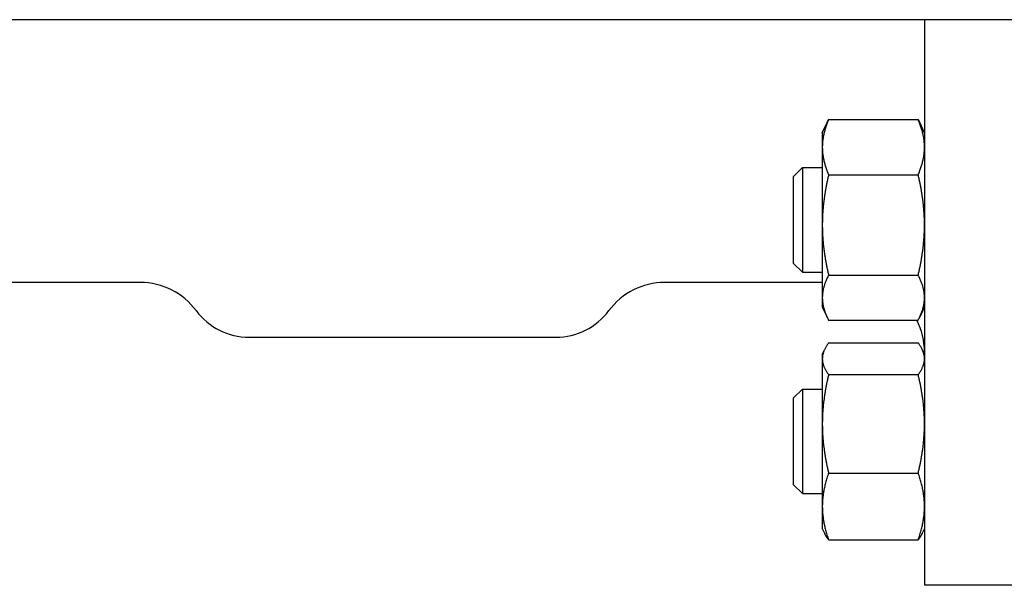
# Model space of a CAD drawing. Header units: inches. Extents: x 24 to 1128, y -69 to 748.
# Tile 551 of 656: x 994.67 to 1001.74, y 289.8 to 293.86. Entities that reach past the tile are written whole.
import ezdxf

# ---------------------------------------------------------------- set-up
doc = ezdxf.new("R2010")
doc.units = ezdxf.units.IN
doc.header["$LTSCALE"] = 32
doc.header["$MEASUREMENT"] = 0
doc.layers.add('Visible (ANSI)', color=7, linetype='Continuous', lineweight=30)

msp = doc.modelspace()

# ---------------------------------------------------------------- linework, layer by layer
at = {"layer": 'Visible (ANSI)'}
for p, q in [((1004.16005, 293.85867), (982.16005, 293.85867)), ((1001.16953, 293.85867), (1001.16953, 289.79617)), ((1000.48062, 293.14151), (1001.12445, 293.14151)), ((1000.43553, 293.04608), (1000.47009, 293.12019)), ((1001.16953, 293.04608), (1001.13498, 293.12019)), ((1000.43553, 293.04608), (1000.43553, 292.94298)), ((1000.43553, 292.94298), (1000.43553, 292.38423)), ((1000.22953, 292.73358), (1000.29203, 292.79608)), ((1000.29203, 292.79608), (1000.29203, 292.04608)), ((1000.29203, 292.79608), (1000.43553, 292.79608)), ((1000.22953, 292.10858), (1000.22953, 292.73358)), ((1000.48062, 292.74445), (1001.12445, 292.74445)), ((1000.43553, 292.38423), (1000.43553, 291.86233)), ((1000.22953, 292.10858), (1000.29203, 292.04608)), ((1000.29203, 292.04608), (1000.43553, 292.04608)), ((1000.48062, 292.02402), (1001.12445, 292.02402)), ((995.5357, 291.97137), (994.40353, 291.97137)), ((1000.43553, 291.97137), (999.30337, 291.97137)), ((1000.43553, 291.86233), (1000.43553, 291.79608)), ((1000.43553, 291.79608), (1000.47009, 291.72197)), ((1001.16953, 291.79608), (1001.13498, 291.72197)), ((1000.48062, 291.70065), (1001.12445, 291.70065)), ((996.31717, 291.57767), (998.5219, 291.57767)), ((1000.48062, 291.53686), (1001.12445, 291.53686)), ((1000.43553, 291.45496), (1000.4512, 291.48856)), ((1000.43553, 291.45496), (1000.43553, 291.42308)), ((1001.16953, 291.45496), (1001.15387, 291.48856)), ((1000.43553, 291.42308), (1000.43553, 290.95585)), ((1000.48062, 291.3093), (1001.12445, 291.3093)), ((1000.22953, 291.14246), (1000.29203, 291.20496)), ((1000.22953, 290.51746), (1000.22953, 291.14246)), ((1000.29203, 291.20496), (1000.29203, 290.45496)), ((1000.29203, 291.20496), (1000.43553, 291.20496)), ((1000.43553, 290.95585), (1000.43553, 290.36273)), ((1000.48062, 290.6024), (1001.12445, 290.6024)), ((1000.22953, 290.51746), (1000.29203, 290.45496)), ((1000.29203, 290.45496), (1000.43553, 290.45496)), ((1000.43553, 290.36273), (1000.43553, 290.20496)), ((1000.43553, 290.20496), (1000.4512, 290.17137)), ((1001.16953, 290.20496), (1001.15387, 290.17137)), ((1000.48062, 290.12307), (1001.12445, 290.12307)), ((1002.07578, 289.79617), (1001.16953, 289.79617))]:
    msp.add_line(p, q, dxfattribs=at)
for centre, radius, start, end in [((995.5357, 291.47137), 0.5, 36.522734, 90), ((999.30337, 291.47137), 0.5, 90, 143.477266), ((996.31717, 292.05011), 0.47244, 216.522734, 270), ((998.5219, 292.05011), 0.47244, 270, 323.477266), ((1000.66953, 291.47137), 0.5, 0, 27.294411)]:
    msp.add_arc(centre, radius, start, end, dxfattribs=at)
for points, weights in [([(1000.48062, 293.14151), (1000.43553, 293.03512), (1000.43553, 292.94298)], [1, 1.0379548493, 1]), ([(1000.47009, 293.12019), (1000.47498, 293.13068), (1000.48062, 293.14151)], [1.00807367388, 1.00459253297, 1]), ([(1001.12445, 293.14151), (1001.13008, 293.13068), (1001.13498, 293.12019)], [1, 1.00459253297, 1.00807367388]), ([(1001.16953, 292.94298), (1001.16953, 293.03512), (1001.12445, 293.14151)], [1, 1.0379548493, 1]), ([(1000.43553, 292.94298), (1000.43553, 292.85084), (1000.48062, 292.74445)], [1, 1.0379548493, 1]), ([(1001.12445, 292.74445), (1001.16953, 292.85084), (1001.16953, 292.94298)], [1, 1.0379548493, 1]), ([(1000.48062, 292.74445), (1000.43553, 292.55141), (1000.43553, 292.38423)], [1, 1.0379548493, 1]), ([(1001.16953, 292.38423), (1001.16953, 292.55141), (1001.12445, 292.74445)], [1, 1.0379548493, 1]), ([(1000.43553, 292.38423), (1000.43553, 292.21705), (1000.48062, 292.02402)], [1, 1.0379548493, 1]), ([(1001.12445, 292.02402), (1001.16953, 292.21705), (1001.16953, 292.38423)], [1, 1.0379548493, 1]), ([(1000.48062, 292.02402), (1000.43553, 291.93737), (1000.43553, 291.86233)], [1, 1.0379548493, 1]), ([(1001.16953, 291.86233), (1001.16953, 291.93737), (1001.12445, 292.02402)], [1, 1.0379548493, 1]), ([(1000.43553, 291.86233), (1000.43553, 291.78729), (1000.48062, 291.70065)], [1, 1.0379548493, 1]), ([(1001.12445, 291.70065), (1001.16953, 291.78729), (1001.16953, 291.86233)], [1, 1.0379548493, 1]), ([(1000.48062, 291.53686), (1000.43553, 291.47589), (1000.43553, 291.42308)], [1, 1.0379548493, 1]), ([(1001.16953, 291.42308), (1001.16953, 291.47589), (1001.12445, 291.53686)], [1, 1.0379548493, 1]), ([(1000.43553, 291.42308), (1000.43553, 291.37027), (1000.48062, 291.3093)], [1, 1.0379548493, 1]), ([(1001.12445, 291.3093), (1001.16953, 291.37027), (1001.16953, 291.42308)], [1, 1.0379548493, 1]), ([(1000.48062, 291.3093), (1000.43553, 291.11989), (1000.43553, 290.95585)], [1, 1.0379548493, 1]), ([(1001.16953, 290.95585), (1001.16953, 291.11989), (1001.12445, 291.3093)], [1, 1.0379548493, 1]), ([(1000.43553, 290.95585), (1000.43553, 290.79181), (1000.48062, 290.6024)], [1, 1.0379548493, 1]), ([(1001.12445, 290.6024), (1001.16953, 290.79181), (1001.16953, 290.95585)], [1, 1.0379548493, 1]), ([(1000.48062, 290.6024), (1000.43553, 290.47396), (1000.43553, 290.36273)], [1, 1.0379548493, 1]), ([(1001.16953, 290.36273), (1001.16953, 290.47396), (1001.12445, 290.6024)], [1, 1.0379548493, 1]), ([(1000.43553, 290.36273), (1000.43553, 290.2515), (1000.48062, 290.12307)], [1, 1.0379548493, 1]), ([(1001.12445, 290.12307), (1001.16953, 290.2515), (1001.16953, 290.36273)], [1, 1.0379548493, 1]), ([(1000.48062, 290.12307), (1000.46195, 290.14832), (1000.4512, 290.17137)], [1, 1.01537751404, 1.01829454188]), ([(1001.15387, 290.17137), (1001.14312, 290.14832), (1001.12445, 290.12307)], [1.01829454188, 1.01537751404, 1])]:
    msp.add_rational_spline(points, weights, degree=2, dxfattribs=at)

doc.saveas('drawing.dxf')
